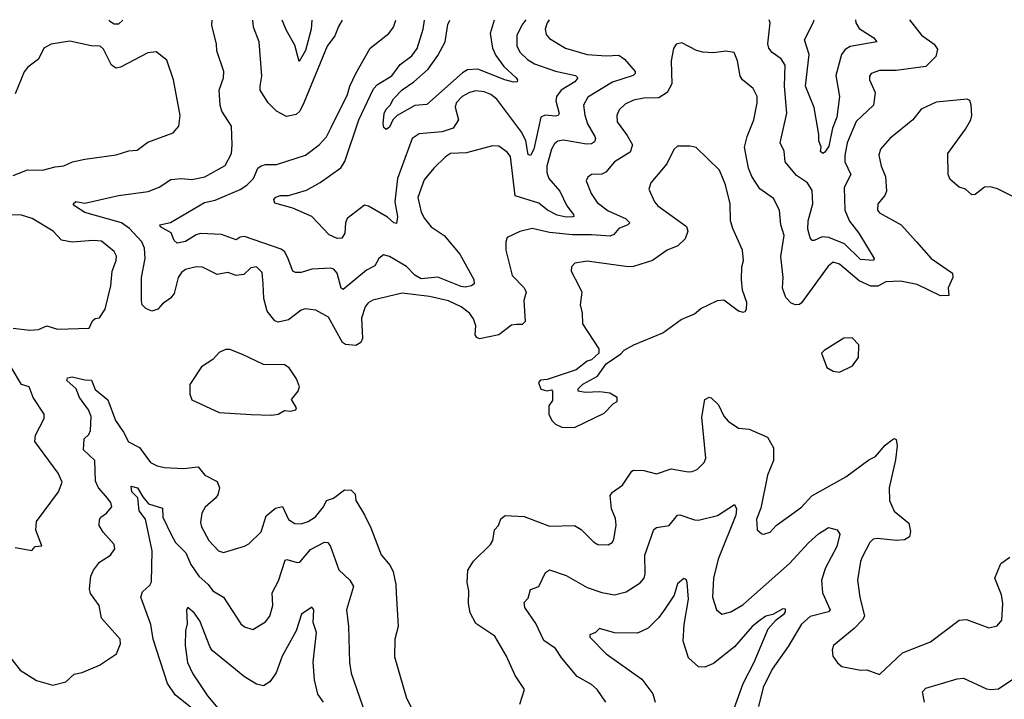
# Model space of a CAD drawing. Extents: x 1954678 to 2060275, y 904822 to 1016299.
# Tile 334 of 467: x 1991036 to 1995719, y 1013029 to 1016261. Entities that reach past the tile are written whole.
import ezdxf

# ---------------------------------------------------------------- set-up
doc = ezdxf.new("R2010")
doc.units = 0

msp = doc.modelspace()

# ---------------------------------------------------------------- linework, layer by layer
at = {"layer": '0CON20XD'}
for points in [[(1995781.7, 1015408.3), (1995686.8, 1015456.8), (1995653.6, 1015466.4), (1995625, 1015463.8), (1995580.9, 1015429.1), (1995565, 1015427.8), (1995535, 1015454.2), (1995504.2, 1015464.2), (1995461.2, 1015501.2), (1995451.2, 1015525), (1995450.8, 1015625), (1995535, 1015740), (1995560, 1015785), (1995564.5, 1015805), (1995561.1, 1015855), (1995555, 1015876.7), (1995542.3, 1015882.3), (1995395, 1015868.6), (1995323.8, 1015835), (1995283.8, 1015785), (1995174, 1015695), (1995130.8, 1015645), (1995122.7, 1015617.3), (1995133.1, 1015565), (1995154.4, 1015515), (1995158.8, 1015445), (1995151.2, 1015425), (1995116.7, 1015385), (1995116.2, 1015355), (1995125, 1015342.5), (1995228, 1015285), (1995300.6, 1015205), (1995370.6, 1015125), (1995472.9, 1015055), (1995474.3, 1015035), (1995452, 1014985), (1995455, 1014950), (1995415, 1014947.5), (1995305, 1015002.3), (1995225, 1015017.4), (1995156, 1015014), (1995116.7, 1014993.3), (1995083.6, 1014993.6), (1995029.2, 1015019.2), (1994935, 1015098.5), (1994905, 1015107.7), (1994880.8, 1015089.2), (1994755, 1014914.2), (1994745, 1014905.8), (1994725, 1014904.4), (1994705, 1014913.3), (1994679.5, 1014939.5), (1994664.2, 1014984.2), (1994667.8, 1015035), (1994655.9, 1015135), (1994671.5, 1015235), (1994656.7, 1015285), (1994648.9, 1015355), (1994620.9, 1015410.9), (1994556.8, 1015456.8), (1994518.5, 1015515), (1994502.5, 1015555), (1994483.6, 1015655), (1994496.2, 1015705), (1994527.3, 1015785), (1994543.3, 1015865), (1994543.1, 1015895), (1994525, 1015934.2), (1994474, 1015975), (1994462.1, 1015992.1), (1994450.6, 1016065), (1994434.2, 1016104.2), (1994395, 1016110.8), (1994335, 1016102.5), (1994285, 1016106.9), (1994255, 1016114.4), (1994185, 1016151.2), (1994157.5, 1016145), (1994145.9, 1016124.1), (1994134.4, 1016065), (1994138.2, 1015955), (1994115.6, 1015915), (1994075, 1015888.7), (1994005, 1015887.3), (1993955, 1015878.5), (1993915, 1015858.5), (1993887.2, 1015832.8), (1993875.5, 1015804.5), (1993877.5, 1015775), (1993925, 1015709.5), (1993950.4, 1015665), (1993939, 1015631), (1993865.5, 1015585), (1993822.9, 1015535), (1993805, 1015526.9), (1993755, 1015524.2), (1993738.1, 1015511.9), (1993730, 1015495), (1993753.8, 1015433.8), (1993781.7, 1015391.7), (1993835, 1015351.6), (1993917.8, 1015315), (1993937.1, 1015295), (1993928.6, 1015285), (1993885, 1015268.1), (1993861, 1015239), (1993845, 1015230.7), (1993755, 1015238.5), (1993665, 1015237.5), (1993555, 1015248.9), (1993472.5, 1015267.5), (1993415, 1015254.3), (1993354, 1015225), (1993347.5, 1015205), (1993348.1, 1015165), (1993377.8, 1015045), (1993435.7, 1014985), (1993444.5, 1014965), (1993433.6, 1014925), (1993439.2, 1014825), (1993425, 1014810.8), (1993398, 1014812), (1993375, 1014808), (1993315, 1014761.8), (1993223.1, 1014743.1), (1993209.4, 1014749.4), (1993202.7, 1014762.7), (1993205.4, 1014805), (1993195, 1014838.1), (1993174.8, 1014864.8), (1993135, 1014895.9), (1993075, 1014924.2), (1992985.2, 1014945.2), (1992855, 1014960.3), (1992715, 1014926.7), (1992693.1, 1014915), (1992678.8, 1014895), (1992662.2, 1014842.2), (1992666, 1014745), (1992658.8, 1014725), (1992635, 1014710.8), (1992585.5, 1014715.5), (1992571.4, 1014725), (1992505, 1014845.6), (1992445, 1014879.4), (1992393.6, 1014886.4), (1992375, 1014878.9), (1992315, 1014833.8), (1992265, 1014823.2), (1992248.8, 1014828.8), (1992212.7, 1014875), (1992196.2, 1014935), (1992194.5, 1015005.5), (1992188.6, 1015058.6), (1992162.5, 1015085), (1992135, 1015080.6), (1992101.2, 1015048.8), (1992065, 1015044.5), (1992025, 1015058.2), (1991975, 1015048.8), (1991905, 1015084.5), (1991875, 1015086.2), (1991825, 1015073.3), (1991805, 1015059.4), (1991788.9, 1015035), (1991770.9, 1014959.1), (1991753.2, 1014936.8), (1991715, 1014910), (1991692, 1014885), (1991665, 1014874.3), (1991635, 1014887.5), (1991618.6, 1014905), (1991614.6, 1014924.6), (1991615.4, 1015035), (1991632.8, 1015125), (1991628.9, 1015175), (1991616.8, 1015205), (1991557.6, 1015267.6), (1991519.6, 1015295), (1991345, 1015344.6), (1991296.7, 1015375), (1991290, 1015385), (1991303.3, 1015396.7), (1991345, 1015388.6), (1991505.3, 1015424.7), (1991646.7, 1015443.3), (1991699.2, 1015465), (1991755, 1015500.4), (1991805, 1015506.2), (1991855, 1015500.8), (1991915.9, 1015514.1), (1992012.5, 1015567.5), (1992042.9, 1015625), (1992047.1, 1015665), (1992042.7, 1015755), (1991997.1, 1015825), (1991988.8, 1015855), (1991984.5, 1015925), (1992005.6, 1015985), (1992007.1, 1016015), (1991972.9, 1016112.9), (1991971.4, 1016145), (1991950, 1016235), (1991951.2, 1016258.1)], [(1991525.8, 1016257.8), (1991505, 1016240), (1991485, 1016239.1), (1991465, 1016252.2), (1991461.6, 1016257.7)], [(1993553.6, 1016259.3), (1993545.3, 1016245), (1993535.4, 1016215), (1993540.4, 1016190.4), (1993555, 1016171.8), (1993632, 1016125), (1993734.7, 1016094.7), (1993825, 1016088.9), (1993885, 1016092.3), (1993912.6, 1016072.6), (1993963.3, 1016015), (1993963.1, 1016005), (1993952.9, 1015995), (1993855, 1015962.9), (1993738, 1015892), (1993716.8, 1015855), (1993723.8, 1015806.2), (1993736.3, 1015765), (1993771.1, 1015705), (1993774.6, 1015695), (1993769.8, 1015680.2), (1993755, 1015670.8), (1993731.2, 1015668.8), (1993622.7, 1015687.3), (1993595, 1015682.9), (1993579.9, 1015670.1), (1993566, 1015645), (1993543.2, 1015565), (1993543.8, 1015533.8), (1993552.9, 1015505), (1993604.7, 1015445), (1993638.2, 1015375), (1993669.5, 1015335), (1993672, 1015325), (1993667.4, 1015322.6), (1993635, 1015321.3), (1993591.7, 1015331.7), (1993546.4, 1015355), (1993505, 1015388.2), (1993393, 1015423), (1993369.6, 1015609.6), (1993355, 1015631.1), (1993315, 1015659.4), (1993285, 1015660.6), (1993161.7, 1015628.3), (1993085, 1015623.8), (1993061, 1015609), (1993005, 1015554.5), (1992959.7, 1015499.7), (1992929.4, 1015415), (1992945.2, 1015345.2), (1992961.1, 1015315), (1992993.6, 1015275), (1993055.4, 1015235), (1993128.8, 1015145), (1993195.4, 1015025), (1993197.5, 1015005), (1993185.3, 1014994.7), (1993155, 1014988.5), (1993135, 1014992.4), (1993025, 1015036.9), (1992945, 1015028.7), (1992915.8, 1015045.8), (1992875, 1015086.6), (1992795, 1015135.4), (1992766.8, 1015143.2), (1992744.7, 1015125.3), (1992725, 1015090.4), (1992685, 1015070), (1992575, 1014977.5), (1992564, 1014984), (1992545.3, 1015055.3), (1992529.2, 1015075), (1992515, 1015078.9), (1992425, 1015074.2), (1992375, 1015057.9), (1992348, 1015058), (1992335.6, 1015065.6), (1992312.9, 1015122.9), (1992296.5, 1015156.5), (1992278.8, 1015168.8), (1992105, 1015230.4), (1992085, 1015227.1), (1992065, 1015214.4), (1991995, 1015238.8), (1991895, 1015243.6), (1991875, 1015238.2), (1991825, 1015206.2), (1991785, 1015198.6), (1991770.4, 1015210.4), (1991756.8, 1015246.8), (1991705.8, 1015275), (1991702, 1015285), (1991753.8, 1015296.2), (1991915, 1015391.6), (1991965, 1015402.8), (1992085, 1015452.7), (1992116.8, 1015473.2), (1992147.9, 1015505), (1992168.9, 1015555), (1992185, 1015565.5), (1992205, 1015572.2), (1992257.6, 1015572.4), (1992395, 1015615.8), (1992460, 1015665), (1992495, 1015704.2), (1992517.3, 1015747.3), (1992595.3, 1015905), (1992606.2, 1015945), (1992633.9, 1016005), (1992702.1, 1016125), (1992791.4, 1016195), (1992814.4, 1016225), (1992825, 1016258.8)], [(1992570.1, 1016258.6), (1992552.3, 1016227.7), (1992535, 1016183.5), (1992498.2, 1016135), (1992387.9, 1015865), (1992367.5, 1015825), (1992350.2, 1015809.8), (1992305, 1015800.4), (1992256.5, 1015826.5), (1992217.8, 1015865), (1992180, 1015925), (1992179.6, 1015945), (1992188, 1015992), (1992174.4, 1016155), (1992147.5, 1016225), (1992144.5, 1016258.2)], [(1993443.5, 1016259.3), (1993423.6, 1016235), (1993400.6, 1016185), (1993400.9, 1016135), (1993416, 1016105), (1993451.4, 1016071.4), (1993485, 1016051.4), (1993585, 1016015.8), (1993678.8, 1015995), (1993690.6, 1015985), (1993676.4, 1015965), (1993611.8, 1015925), (1993588.4, 1015895), (1993585.9, 1015875), (1993601.8, 1015815), (1993596.9, 1015805), (1993585, 1015801.3), (1993535, 1015806.9), (1993515, 1015797.1), (1993481.2, 1015645), (1993465.5, 1015615), (1993455, 1015620), (1993443, 1015685), (1993424.3, 1015724.3), (1993305, 1015882.1), (1993276.7, 1015905), (1993245, 1015917.2), (1993205, 1015922.5), (1993175, 1015914.7), (1993140.4, 1015895), (1993112.3, 1015865), (1993107.8, 1015845), (1993122.2, 1015785), (1993097.1, 1015745), (1993045, 1015727.7), (1992935, 1015717.3), (1992902.9, 1015695), (1992832.4, 1015505), (1992820.2, 1015395), (1992832.1, 1015325), (1992828, 1015292), (1992815, 1015294.4), (1992785, 1015321.2), (1992695, 1015374.4), (1992675, 1015378.9), (1992594, 1015315), (1992584.7, 1015295), (1992582.5, 1015245), (1992567.5, 1015222.5), (1992545, 1015220.8), (1992508.3, 1015238.3), (1992424.6, 1015324.6), (1992335, 1015364), (1992248.8, 1015388.8), (1992243.8, 1015405), (1992253.7, 1015416.3), (1992275, 1015424.8), (1992315, 1015425.5), (1992399.3, 1015450.7), (1992465, 1015487.1), (1992563, 1015557), (1992583, 1015587), (1992649.3, 1015785), (1992718.6, 1015931.4), (1992737.8, 1015952.2), (1992805, 1015993.3), (1992845, 1016048.2), (1992901.5, 1016088.5), (1992927, 1016123), (1992954.1, 1016215), (1992961.5, 1016258.9)], [(1992426, 1016258.5), (1992421.9, 1016215), (1992395.1, 1016114.9), (1992365, 1016062.5), (1992345, 1016140), (1992305, 1016209.4), (1992284.2, 1016258.4)], [(1993292.1, 1016259.1), (1993274.1, 1016195), (1993285.3, 1016125), (1993300.3, 1016090.3), (1993337.7, 1016037.7), (1993396.7, 1015985), (1993404, 1015975), (1993402.5, 1015965), (1993385, 1015963.1), (1993344, 1015975), (1993215, 1016026), (1993165, 1016022.9), (1993141.2, 1016008.8), (1992971.8, 1015858.2), (1992915, 1015852.9), (1992831.5, 1015805), (1992810.5, 1015785), (1992795, 1015749.2), (1992778.8, 1015738.8), (1992768.1, 1015748.1), (1992763.8, 1015765), (1992769.7, 1015815), (1992778.4, 1015835), (1992797.5, 1015855), (1992813.5, 1015885), (1992855, 1015926.5), (1992910.9, 1015965), (1992978.6, 1016025), (1993025, 1016089.7), (1993059.8, 1016155), (1993072.7, 1016237.3), (1993081.2, 1016259)], [(1995268.7, 1016260.7), (1995325, 1016187.5), (1995384.6, 1016144.6), (1995400.6, 1016120.6), (1995392.9, 1016085), (1995345, 1016038.6), (1995205, 1016019.2), (1995125, 1016018.9), (1995085.7, 1016004.3), (1995077.7, 1015992.3), (1995077.5, 1015975), (1995104.5, 1015915), (1995097.2, 1015855), (1995015, 1015776.5), (1994971.6, 1015675), (1994960, 1015615), (1994960.5, 1015585), (1994988.5, 1015525), (1994957.9, 1015462.1), (1994960.5, 1015355), (1994982.2, 1015302.2), (1995027.5, 1015245), (1995099.4, 1015125), (1995096, 1015115), (1995035, 1015121), (1994959.2, 1015195), (1994885, 1015224.8), (1994852.5, 1015227.5), (1994815, 1015210), (1994805, 1015210), (1994795, 1015223.8), (1994784.1, 1015264.1), (1994786.8, 1015305), (1994808.6, 1015385), (1994805, 1015449.2), (1994782.9, 1015485), (1994730.4, 1015520.4), (1994676.5, 1015585), (1994672.5, 1015635), (1994652.5, 1015675), (1994684.1, 1015815.9), (1994672.9, 1015945), (1994676.1, 1016045), (1994658.1, 1016075), (1994615, 1016105.5), (1994598.5, 1016125), (1994594.6, 1016145.4), (1994605.6, 1016245), (1994600.7, 1016260.2)], [(1995010.4, 1016260.5), (1995012, 1016245), (1995029, 1016219), (1995098.6, 1016175), (1995112.5, 1016155), (1994985, 1016133.8), (1994961.6, 1016118.4), (1994944.3, 1016095), (1994918.1, 1015995), (1994935.5, 1015895), (1994922.2, 1015797.8), (1994902.5, 1015745), (1994885, 1015660), (1994865, 1015631.1), (1994855, 1015623.8), (1994845, 1015633.3), (1994847.9, 1015655), (1994837.3, 1015685), (1994837.3, 1015715), (1994815, 1015843.3), (1994773.8, 1015945), (1994791.2, 1016095), (1994769.1, 1016165), (1994809.6, 1016245), (1994814.3, 1016260.3)], [(1991005, 1015520), (1991072.7, 1015547.3), (1991144.7, 1015545.3), (1991205, 1015561.8), (1991245, 1015565.5), (1991286.7, 1015585), (1991345, 1015598.1), (1991495, 1015618.6), (1991555, 1015637.8), (1991595, 1015640.6), (1991645, 1015678.5), (1991765, 1015722.9), (1991792.5, 1015755), (1991799.4, 1015805), (1991767.8, 1015975), (1991735, 1016068), (1991685, 1016108), (1991645, 1016103.8), (1991515, 1016034.3), (1991495, 1016030), (1991473.1, 1016045), (1991435, 1016120), (1991418.8, 1016135), (1991375, 1016136.2), (1991275, 1016158.1), (1991185, 1016144.4), (1991150.8, 1016125), (1991125, 1016072.5), (1991074.2, 1016035), (1991057, 1016013), (1991015, 1015908)], [(1993675, 1014321.2), (1993815, 1014390), (1993860, 1014435), (1993877.5, 1014445), (1993877.5, 1014465), (1993842.5, 1014485), (1993795, 1014491.1), (1993725, 1014487.5), (1993692.5, 1014495), (1993692.5, 1014505), (1993715, 1014528), (1993783.8, 1014565), (1993825.8, 1014624.2), (1993895, 1014671.2), (1993911.3, 1014688.7), (1993956.7, 1014715), (1994095, 1014772), (1994181.2, 1014835), (1994245, 1014862.5), (1994275, 1014887.1), (1994355, 1014925.7), (1994385, 1014928), (1994455, 1014876.7), (1994475, 1014870), (1994486.4, 1014873.6), (1994493.3, 1014885), (1994494.1, 1014915.9), (1994474.4, 1014975), (1994468.9, 1015025), (1994470, 1015085), (1994478.1, 1015115), (1994474.3, 1015165), (1994428.2, 1015268.2), (1994416.9, 1015305), (1994414.5, 1015385), (1994393.2, 1015475), (1994364.8, 1015544.8), (1994252.7, 1015652.7), (1994225, 1015660), (1994165, 1015660), (1994146.9, 1015643.1), (1994113.1, 1015575), (1994037.1, 1015485), (1994027.5, 1015455), (1994054.5, 1015395), (1994071.1, 1015375), (1994206.7, 1015276.7), (1994214.4, 1015255), (1994200.6, 1015219.4), (1994166.2, 1015185), (1994115.5, 1015164.5), (1994045, 1015115.7), (1993955, 1015086.9), (1993930, 1015085), (1993735, 1015111.8), (1993676.7, 1015103.3), (1993660, 1015085), (1993658.1, 1015065), (1993695.6, 1014995), (1993708.9, 1014965), (1993701.4, 1014905), (1993710.6, 1014865), (1993712.5, 1014815), (1993790, 1014695), (1993790, 1014675), (1993756.1, 1014643.9), (1993735, 1014637.5), (1993682.5, 1014595), (1993545, 1014550), (1993513.6, 1014546.4), (1993503.3, 1014535), (1993514.2, 1014504.2), (1993545, 1014496.7), (1993565, 1014500), (1993570, 1014495), (1993569.3, 1014450.7), (1993552.5, 1014425), (1993552.5, 1014385), (1993567.5, 1014355), (1993585, 1014337.5), (1993613.6, 1014323.6), (1993675, 1014321.2)], [(1991005, 1014794.4), (1991084.2, 1014784.2), (1991125, 1014787.5), (1991165, 1014805.7), (1991215, 1014789.4), (1991366.7, 1014793.3), (1991381.7, 1014828.3), (1991395, 1014840), (1991415, 1014842.5), (1991441.9, 1014885), (1991468.5, 1014995), (1991475.6, 1015065), (1991494.4, 1015115), (1991496.2, 1015136.2), (1991485, 1015159.2), (1991425, 1015207.8), (1991385, 1015211.5), (1991285, 1015203.1), (1991235, 1015212.9), (1991195.5, 1015255), (1991095, 1015314.7), (1991045, 1015330.9), (1990995, 1015333.2)], [(1994935, 1014584), (1994996.7, 1014615), (1995026.2, 1014655), (1995026.7, 1014715), (1994995, 1014747.5), (1994955, 1014746), (1994861.7, 1014688.3), (1994850, 1014675), (1994875, 1014607.5), (1994905, 1014588.8), (1994935, 1014584)], [(1992235, 1014380), (1992265, 1014384.4), (1992295, 1014402), (1992325, 1014398.6), (1992348.8, 1014405), (1992352, 1014415), (1992328.8, 1014455), (1992360, 1014495), (1992366.7, 1014515), (1992353, 1014553), (1992316.7, 1014605), (1992295, 1014620), (1992195, 1014620.8), (1992095, 1014669.2), (1992035, 1014692), (1992015, 1014692), (1991985, 1014677.5), (1991954, 1014645), (1991900.3, 1014609.7), (1991844.2, 1014525.8), (1991845, 1014480), (1991853.9, 1014453.9), (1991985, 1014393.3), (1992137, 1014383), (1992235, 1014380)], [(1991015, 1013751.4), (1991093.3, 1013736.7), (1991110, 1013755), (1991141.7, 1013758.3), (1991113.2, 1013833.2), (1991115.6, 1013875), (1991220.6, 1014015), (1991237.9, 1014062.1), (1991218.9, 1014105), (1991107.8, 1014255), (1991110.5, 1014285), (1991152, 1014365), (1991152.5, 1014385), (1991100.4, 1014465), (1991081.4, 1014515), (1991045, 1014526), (1990995, 1014608.1)], [(1990958.7, 1013268.7), (1991038.3, 1013168.3), (1991115, 1013118.8), (1991193.6, 1013096.4), (1991255, 1013112.5), (1991295, 1013149.2), (1991333.2, 1013156.8), (1991415, 1013191.9), (1991495.8, 1013245), (1991515, 1013292.5), (1991513.1, 1013315), (1991424.2, 1013415), (1991413.3, 1013475), (1991372.6, 1013532.6), (1991367.8, 1013555), (1991374.4, 1013615), (1991386.3, 1013643.7), (1991415, 1013680.8), (1991468, 1013715), (1991488, 1013745), (1991485.8, 1013765), (1991433.1, 1013823.1), (1991414.3, 1013855), (1991415.7, 1013884.3), (1991422, 1013895), (1991448.8, 1013915), (1991473.8, 1013945), (1991469.2, 1013965), (1991445.6, 1013995), (1991410, 1014035), (1991395.8, 1014065.8), (1991393.2, 1014165), (1991340, 1014215), (1991341.9, 1014268.1), (1991365, 1014288.1), (1991373, 1014307), (1991375, 1014373.3), (1991362.4, 1014405), (1991319.5, 1014465), (1991304.6, 1014505), (1991260, 1014545), (1991262.8, 1014557.2), (1991285, 1014562.5), (1991345, 1014548.2), (1991377.2, 1014547.2), (1991395, 1014502.9), (1991455, 1014453.8), (1991491.3, 1014355), (1991530.1, 1014300.1), (1991553.7, 1014253.7), (1991605, 1014225.7), (1991658, 1014155), (1991689.1, 1014139.1), (1991725, 1014130.8), (1991815, 1014126), (1991885, 1014134), (1991915.8, 1014095), (1991975.7, 1014065), (1991985.6, 1014035), (1991978.5, 1014001.5), (1991967.5, 1013985), (1991917.2, 1013942.8), (1991902.5, 1013915), (1991895, 1013870), (1991899.8, 1013849.8), (1991935, 1013784.2), (1991982, 1013735), (1992005, 1013727.5), (1992105, 1013757.1), (1992125, 1013769.2), (1992184.4, 1013825.6), (1992207.7, 1013902.3), (1992252.6, 1013937.4), (1992285, 1013945.7), (1992315, 1013884.4), (1992345, 1013864.4), (1992375, 1013863.5), (1992408, 1013875), (1992443.4, 1013896.6), (1992481.1, 1013945), (1992495.5, 1013974.5), (1992528.8, 1013985), (1992581.2, 1014025), (1992613, 1014023), (1992630.8, 1014005), (1992634, 1013975), (1992676.4, 1013906.4), (1992705.7, 1013845), (1992755, 1013716.2), (1992797.1, 1013665), (1992811.9, 1013635), (1992824.4, 1013575), (1992825.6, 1013535.6), (1992835.6, 1013375.6), (1992820.8, 1013315), (1992818.3, 1013231.7), (1992875.8, 1013035), (1992902.8, 1012982.8)], [(1993414.4, 1013005.6), (1993436, 1013075), (1993392.6, 1013142.6), (1993351.4, 1013235), (1993295, 1013330), (1993205, 1013390), (1993179.1, 1013440.9), (1993170, 1013485), (1993172.7, 1013545), (1993163.3, 1013585), (1993167.4, 1013642.6), (1993194.6, 1013685.4), (1993274.4, 1013765.6), (1993286, 1013785), (1993294, 1013835), (1993313.8, 1013855), (1993325, 1013886.7), (1993345, 1013903.8), (1993435, 1013898.9), (1993555, 1013851.8), (1993675, 1013855.5), (1993706, 1013836), (1993765, 1013778), (1993785, 1013766), (1993835, 1013762.9), (1993853.8, 1013775), (1993860.9, 1013789.1), (1993872.3, 1013857.7), (1993869.4, 1013889.4), (1993850.5, 1013935), (1993845, 1013997.5), (1993855.5, 1014014.5), (1993903.4, 1014046.6), (1993946.6, 1014113.4), (1993955, 1014118.1), (1994005, 1014116.9), (1994065, 1014100.8), (1994135, 1014125.7), (1994215, 1014110.6), (1994235, 1014111.9), (1994257.5, 1014122.5), (1994290.8, 1014155), (1994299.5, 1014175), (1994279.7, 1014370.3), (1994294, 1014455), (1994315, 1014466.2), (1994325, 1014463.3), (1994359.2, 1014429.2), (1994385, 1014375.8), (1994405, 1014351.4), (1994455, 1014318.6), (1994505, 1014313.1), (1994592, 1014275), (1994621.4, 1014225), (1994620.6, 1014165), (1994592.2, 1014095), (1994561.2, 1013938.8), (1994540.6, 1013885), (1994544, 1013835), (1994565, 1013816.7), (1994575, 1013813.8), (1994605.5, 1013824.5), (1994633.3, 1013855), (1994755, 1013943.1), (1994803.2, 1013996.8), (1994965, 1014087.3)], [(1994965, 1014087.3), (1995075, 1014168.2), (1995105.9, 1014184.1), (1995152.2, 1014237.8), (1995185, 1014263.3), (1995195, 1014268.6), (1995204.3, 1014264.3), (1995209.2, 1014235), (1995201.4, 1014168.6), (1995171.1, 1014035), (1995172.5, 1013975), (1995195, 1013924.5), (1995265, 1013867.1), (1995272.4, 1013827.6), (1995268, 1013802), (1995245, 1013786.9), (1995205, 1013783.6), (1995115, 1013793.9), (1995095, 1013790), (1995079.5, 1013775), (1995042.7, 1013705), (1995034.5, 1013684.5), (1995020.9, 1013595), (1995032.1, 1013515), (1995054.2, 1013425), (1995045, 1013406.4), (1995005, 1013365.7), (1994906, 1013285), (1994900.8, 1013265), (1994904.1, 1013234.1), (1994925, 1013202.5), (1994945.8, 1013185.8), (1995035, 1013168), (1995065, 1013168.8), (1995125, 1013146.7), (1995235, 1013249.5), (1995367.6, 1013302.4), (1995505, 1013405.6), (1995539.1, 1013409.1), (1995645, 1013369.2), (1995685, 1013379.2), (1995707.5, 1013405), (1995711.9, 1013485), (1995706.2, 1013526.2), (1995674.4, 1013605), (1995702.9, 1013675), (1995745, 1013704.4)], [(1991905, 1012946.4), (1991775, 1013050), (1991739.5, 1013105), (1991670.4, 1013315), (1991660, 1013385), (1991611.4, 1013515), (1991619.3, 1013540.7), (1991655, 1013572.5), (1991662, 1013588), (1991665.7, 1013735), (1991634.7, 1013885), (1991603.8, 1013925), (1991597.8, 1013987.8), (1991569.7, 1014015), (1991566.7, 1014043.3), (1991596.4, 1014035), (1991621.4, 1013991.4), (1991648.8, 1013958.8), (1991715, 1013937.5), (1991716, 1013895), (1991756.5, 1013813.5), (1991776.2, 1013775), (1991826.2, 1013726.2), (1991849.7, 1013669.7), (1991887.3, 1013615), (1991932.2, 1013575), (1991955, 1013544.5), (1992004.7, 1013514.7), (1992087.4, 1013387.4), (1992105, 1013374.3), (1992145, 1013361.4), (1992205, 1013397.1), (1992226, 1013424), (1992239.6, 1013475), (1992236.2, 1013535), (1992267.2, 1013592.8), (1992299.1, 1013690.9), (1992305.6, 1013694.4), (1992355, 1013679.2), (1992368.3, 1013681.7), (1992419.1, 1013740.9), (1992485, 1013776), (1992500.8, 1013775), (1992513.3, 1013755), (1992553.1, 1013645), (1992605.7, 1013595), (1992623.1, 1013565), (1992589.5, 1013455), (1992599.5, 1013375), (1992604.5, 1013204.5), (1992612.8, 1013152.8), (1992690.9, 1012925)], [(1993824.4, 1013015), (1993783.1, 1013075), (1993755, 1013098.9), (1993686.9, 1013136.9), (1993614.6, 1013224.6), (1993585, 1013271.1), (1993528.8, 1013308.8), (1993490.1, 1013390.1), (1993437.9, 1013465), (1993435, 1013490), (1993455, 1013510), (1993465, 1013550.6), (1993505, 1013566), (1993537.4, 1013632.6), (1993555, 1013644.4), (1993635, 1013617.8), (1993735, 1013561.2), (1993805, 1013537.1), (1993865, 1013525.5), (1993920.2, 1013539.8), (1993986.7, 1013583.3), (1994006, 1013605), (1994010.9, 1013625), (1994009.6, 1013715), (1994052.7, 1013837.3), (1994065, 1013845.7), (1994125, 1013855.5), (1994165, 1013904), (1994175, 1013905.8), (1994245, 1013881.9), (1994265, 1013880.6), (1994355, 1013903.2), (1994435.5, 1013955.5), (1994444.6, 1013934.6), (1994442.5, 1013905), (1994358.4, 1013695), (1994336.2, 1013605), (1994331.5, 1013515), (1994350, 1013455), (1994375.6, 1013434.4), (1994418.8, 1013445), (1994475, 1013479.1), (1994697.9, 1013675), (1994787.2, 1013772.8), (1994835, 1013816.5), (1994883.5, 1013846.5), (1994923.3, 1013835), (1994935.9, 1013815), (1994922.9, 1013755), (1994868.9, 1013655), (1994848.9, 1013595), (1994854.2, 1013535), (1994890.9, 1013455), (1994882.5, 1013445), (1994795, 1013423.2), (1994755, 1013386.4), (1994690.2, 1013279.8), (1994615, 1013172.2), (1994571.6, 1013085), (1994549.2, 1012995)], [(1994433.8, 1012985), (1994476.7, 1013105), (1994529.8, 1013205), (1994595.7, 1013365), (1994633.4, 1013406.6), (1994671.5, 1013435), (1994678.9, 1013445), (1994678.5, 1013458.5), (1994665, 1013460), (1994617.9, 1013432.1), (1994585, 1013424.1), (1994557.3, 1013405), (1994519.6, 1013375), (1994435, 1013279.1), (1994335, 1013199.1), (1994295, 1013181.9), (1994265, 1013184.2), (1994216.1, 1013226.1), (1994190.7, 1013305), (1994196.8, 1013385), (1994216.4, 1013505), (1994210, 1013585), (1994205, 1013598.8), (1994195, 1013604.2), (1994165, 1013578.6), (1994148, 1013525), (1994105, 1013458.5), (1994075, 1013417.8), (1994025, 1013366.9), (1993975, 1013344.3), (1993865, 1013345.5), (1993793.8, 1013366.2), (1993773.8, 1013346.2), (1993748, 1013335), (1993747.8, 1013325), (1993825.8, 1013245.8), (1993994.5, 1013125), (1994046.5, 1013055), (1994058.2, 1013015)], [(1992480, 1013015), (1992453.2, 1013053.2), (1992438, 1013122), (1992432, 1013205), (1992447.4, 1013347.4), (1992430.9, 1013395), (1992434.3, 1013454.3), (1992425, 1013468), (1992375.4, 1013434.6), (1992350.3, 1013355), (1992284.7, 1013235), (1992255, 1013155.7), (1992225, 1013112.2), (1992195, 1013093.5), (1992161.5, 1013101.5), (1992105, 1013135.5), (1991951.6, 1013261.6), (1991939.5, 1013279.5), (1991892.6, 1013402.6), (1991865, 1013440.8), (1991835, 1013466), (1991829.2, 1013455), (1991832.1, 1013387.9), (1991823.8, 1013355), (1991822, 1013285), (1991834.4, 1013204.4), (1991859.5, 1013149.5), (1991929.3, 1013045), (1992113.5, 1012825)], [(1995339.5, 1013015), (1995330, 1013065), (1995345, 1013081.5), (1995495, 1013127.1), (1995525, 1013130), (1995635, 1013079.4), (1995655, 1013075.6), (1995691.7, 1013078.3), (1995759.2, 1013125)]]:
    msp.add_lwpolyline(points, dxfattribs=at)

doc.saveas('drawing.dxf')
